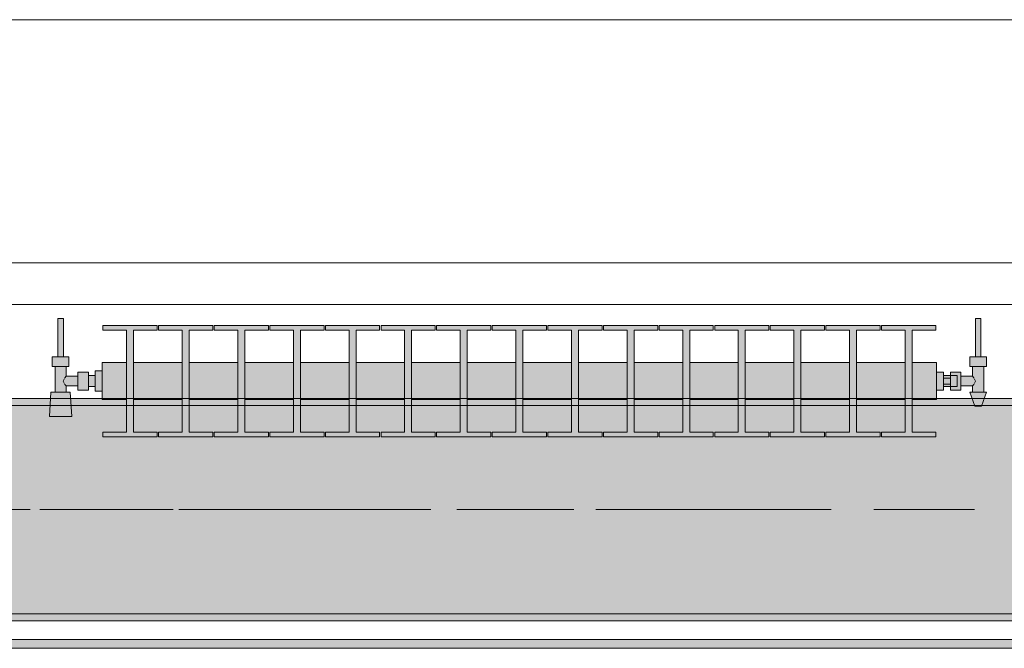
# Model space of a CAD drawing. Header units: metres. Extents: x -3.6 to 85.2, y -11 to 16.8.
# Tile 430 of 508: x 44.751 to 46.168, y 12.95 to 13.855. Entities that reach past the tile are written whole.
import ezdxf

# ---------------------------------------------------------------- set-up
doc = ezdxf.new("R2010")
doc.units = ezdxf.units.M
doc.header["$MEASUREMENT"] = 0
doc.linetypes.add('Achse', pattern=[0.2, 0.1, -0.05, 0, -0.05])
doc.linetypes.add('Strichlinie doppelt', pattern=[0.546806, 0.264583, -0.105833, 0.070556, -0.105833])
for name, color, linetype in [('451 - Universal.Achsen Raster', 7, 'Continuous'), ('604 - Struktur.Wand Aussen', 7, 'Continuous'), ('608 - Struktur.Träger', 7, 'Continuous'), ('801 - HKLSE.Heizung_ Klima_ Lüftung', 7, 'Continuous'), ('Neubau_653 - Abdeckung.TB Verkofferung', 7, 'Continuous')]:
    doc.layers.add(name, color=color, linetype=linetype)
pattern_1 = [(45, (0, 0), (-0.01767767, 0.01767767), [0, -0.025])]

msp = doc.modelspace()

# ---------------------------------------------------------------- hatches: boundary and pattern name
at = {"layer": '608 - Struktur.Träger', "linetype": 'Continuous', "lineweight": 0, "true_color": 0x000000}
h = msp.add_hatch(dxfattribs=at)
h.set_pattern_fill('Gips_0001', color=18, style=0, pattern_type=2)
h.set_pattern_definition(pattern_1)
h.paths.add_polyline_path([(43.89, 13.31), (43.89, 13.3), (47.17, 13.3), (47.17, 13.31)])
h = msp.add_hatch(dxfattribs=at)
h.set_pattern_fill('Beton__Stahlbeton_0001', color=18, style=0, pattern_type=2)
h.set_pattern_definition([(45, (0, 0), (-0.0848528, 0.0848528), []), (45, (-0.04243, 0.04243), (-0.0848528, 0.0848528), [0.09, -0.03])])
h.paths.add_polyline_path([(15.09, 13.3), (14.78, 13.3), (14.78, 13), (15.09, 13), (18.37, 13), (18.69, 13), (21.97, 13), (22.29, 13), (25.57, 13), (25.89, 13), (29.17, 13), (29.49, 13), (32.77, 13), (33.09, 13), (36.37, 13), (36.69, 13), (39.97, 13), (40.29, 13), (43.57, 13), (43.89, 13), (47.17, 13), (47.48, 13), (47.48, 13.3), (47.17, 13.3), (43.89, 13.3), (43.57, 13.3), (40.29, 13.3), (39.97, 13.3), (36.69, 13.3), (36.37, 13.3), (33.09, 13.3), (32.77, 13.3), (29.49, 13.3), (29.17, 13.3), (25.89, 13.3), (25.57, 13.3), (22.29, 13.3), (21.97, 13.3), (18.69, 13.3), (18.37, 13.3)])
h = msp.add_hatch(dxfattribs=at)
h.set_pattern_fill('Gips_0001', color=18, style=0, pattern_type=2)
h.set_pattern_definition(pattern_1)
h.paths.add_polyline_path([(43.89, 12.99), (47.17, 12.99), (47.17, 13), (43.89, 13)])
at = {"layer": '801 - HKLSE.Heizung_ Klima_ Lüftung', "linetype": 'Continuous', "lineweight": 0, "true_color": 0x3a3a3a}
for points in [[(44.87, 13.3203), (44.87, 13.3497), (44.86, 13.3497), (44.86, 13.343), (44.85, 13.343), (44.85, 13.348), (44.835, 13.348), (44.835, 13.342), (44.818, 13.342), (44.818, 13.356), (44.822, 13.356), (44.822, 13.37), (44.814, 13.37), (44.814, 13.425), (44.806, 13.425), (44.806, 13.37), (44.798, 13.37), (44.798, 13.356), (44.802, 13.356), (44.802, 13.319), (44.796, 13.319), (44.794, 13.284), (44.826, 13.284), (44.824, 13.319), (44.818, 13.319), (44.818, 13.328), (44.835, 13.328), (44.835, 13.322), (44.85, 13.322), (44.85, 13.327), (44.86, 13.327), (44.86, 13.3203)], [(44.87, 13.3617), (44.87, 13.3083), (44.905, 13.3083), (44.905, 13.2617), (44.871, 13.2617), (44.871, 13.255), (44.949, 13.255), (44.949, 13.2617), (44.915, 13.2617), (44.915, 13.3083), (44.985, 13.3083), (44.985, 13.2617), (44.951, 13.2617), (44.951, 13.255), (45.029, 13.255), (45.029, 13.2617), (44.995, 13.2617), (44.995, 13.3083), (45.065, 13.3083), (45.065, 13.2617), (45.031, 13.2617), (45.031, 13.255), (45.109, 13.255), (45.109, 13.2617), (45.075, 13.2617), (45.075, 13.3083), (45.145, 13.3083), (45.145, 13.2617), (45.111, 13.2617), (45.111, 13.255), (45.189, 13.255), (45.189, 13.2617), (45.155, 13.2617), (45.155, 13.3083), (45.225, 13.3083), (45.225, 13.2617), (45.191, 13.2617), (45.191, 13.255), (45.269, 13.255), (45.269, 13.2617), (45.235, 13.2617), (45.235, 13.3083), (45.305, 13.3083), (45.305, 13.2617), (45.271, 13.2617), (45.271, 13.255), (45.349, 13.255), (45.349, 13.2617), (45.315, 13.2617), (45.315, 13.3083), (45.385, 13.3083), (45.385, 13.2617), (45.351, 13.2617), (45.351, 13.255), (45.429, 13.255), (45.429, 13.2617), (45.395, 13.2617), (45.395, 13.3083), (45.465, 13.3083), (45.465, 13.2617), (45.431, 13.2617), (45.431, 13.255), (45.509, 13.255), (45.509, 13.2617), (45.475, 13.2617), (45.475, 13.3083), (45.545, 13.3083), (45.545, 13.2617), (45.511, 13.2617), (45.511, 13.255), (45.589, 13.255), (45.589, 13.2617), (45.555, 13.2617), (45.555, 13.3083), (45.625, 13.3083), (45.625, 13.2617), (45.591, 13.2617), (45.591, 13.255), (45.669, 13.255), (45.669, 13.2617), (45.635, 13.2617), (45.635, 13.3083), (45.705, 13.3083), (45.705, 13.2617), (45.671, 13.2617), (45.671, 13.255), (45.749, 13.255), (45.749, 13.2617), (45.715, 13.2617), (45.715, 13.3083), (45.785, 13.3083), (45.785, 13.2617), (45.751, 13.2617), (45.751, 13.255), (45.829, 13.255), (45.829, 13.2617), (45.795, 13.2617), (45.795, 13.3083), (45.865, 13.3083), (45.865, 13.2617), (45.831, 13.2617), (45.831, 13.255), (45.909, 13.255), (45.909, 13.2617), (45.875, 13.2617), (45.875, 13.3083), (45.945, 13.3083), (45.945, 13.2617), (45.911, 13.2617), (45.911, 13.255), (45.989, 13.255), (45.989, 13.2617), (45.955, 13.2617), (45.955, 13.3083), (46.025, 13.3083), (46.025, 13.2617), (45.991, 13.2617), (45.991, 13.255), (46.069, 13.255), (46.069, 13.2617), (46.035, 13.2617), (46.035, 13.3083), (46.07, 13.3083), (46.07, 13.3617), (46.035, 13.3617), (46.035, 13.4083), (46.069, 13.4083), (46.069, 13.415), (45.991, 13.415), (45.991, 13.4083), (46.025, 13.4083), (46.025, 13.3617), (45.955, 13.3617), (45.955, 13.4083), (45.989, 13.4083), (45.989, 13.415), (45.911, 13.415), (45.911, 13.4083), (45.945, 13.4083), (45.945, 13.3617), (45.875, 13.3617), (45.875, 13.4083), (45.909, 13.4083), (45.909, 13.415), (45.831, 13.415), (45.831, 13.4083), (45.865, 13.4083), (45.865, 13.3617), (45.795, 13.3617), (45.795, 13.4083), (45.829, 13.4083), (45.829, 13.415), (45.751, 13.415), (45.751, 13.4083), (45.785, 13.4083), (45.785, 13.3617), (45.715, 13.3617), (45.715, 13.4083), (45.749, 13.4083), (45.749, 13.415), (45.671, 13.415), (45.671, 13.4083), (45.705, 13.4083), (45.705, 13.3617), (45.635, 13.3617), (45.635, 13.4083), (45.669, 13.4083), (45.669, 13.415), (45.591, 13.415), (45.591, 13.4083), (45.625, 13.4083), (45.625, 13.3617), (45.555, 13.3617), (45.555, 13.4083), (45.589, 13.4083), (45.589, 13.415), (45.511, 13.415), (45.511, 13.4083), (45.545, 13.4083), (45.545, 13.3617), (45.475, 13.3617), (45.475, 13.4083), (45.509, 13.4083), (45.509, 13.415), (45.431, 13.415), (45.431, 13.4083), (45.465, 13.4083), (45.465, 13.3617), (45.395, 13.3617), (45.395, 13.4083), (45.429, 13.4083), (45.429, 13.415), (45.351, 13.415), (45.351, 13.4083), (45.385, 13.4083), (45.385, 13.3617), (45.315, 13.3617), (45.315, 13.4083), (45.349, 13.4083), (45.349, 13.415), (45.271, 13.415), (45.271, 13.4083), (45.305, 13.4083), (45.305, 13.3617), (45.235, 13.3617), (45.235, 13.4083), (45.269, 13.4083), (45.269, 13.415), (45.191, 13.415), (45.191, 13.4083), (45.225, 13.4083), (45.225, 13.3617), (45.155, 13.3617), (45.155, 13.4083), (45.189, 13.4083), (45.189, 13.415), (45.111, 13.415), (45.111, 13.4083), (45.145, 13.4083), (45.145, 13.3617), (45.075, 13.3617), (45.075, 13.4083), (45.109, 13.4083), (45.109, 13.415), (45.031, 13.415), (45.031, 13.4083), (45.065, 13.4083), (45.065, 13.3617), (44.995, 13.3617), (44.995, 13.4083), (45.029, 13.4083), (45.029, 13.415), (44.951, 13.415), (44.951, 13.4083), (44.985, 13.4083), (44.985, 13.3617), (44.915, 13.3617), (44.915, 13.4083), (44.949, 13.4083), (44.949, 13.415), (44.871, 13.415), (44.871, 13.4083), (44.905, 13.4083), (44.905, 13.3617)], [(46.07, 13.322), (46.08, 13.322), (46.08, 13.327), (46.09, 13.327), (46.09, 13.322), (46.105, 13.322), (46.105, 13.328), (46.122, 13.328), (46.122, 13.319), (46.118, 13.319), (46.125, 13.299), (46.135, 13.299), (46.142, 13.319), (46.138, 13.319), (46.138, 13.356), (46.142, 13.356), (46.142, 13.37), (46.134, 13.37), (46.134, 13.425), (46.126, 13.425), (46.126, 13.37), (46.118, 13.37), (46.118, 13.356), (46.122, 13.356), (46.122, 13.342), (46.105, 13.342), (46.105, 13.348), (46.09, 13.348), (46.09, 13.343), (46.08, 13.343), (46.08, 13.348), (46.07, 13.348)]]:
    msp.add_hatch(color=250, dxfattribs=at).paths.add_polyline_path(points)
at = {"layer": 'Neubau_653 - Abdeckung.TB Verkofferung', "linetype": 'Continuous', "lineweight": 0, "true_color": 0x000000}
h = msp.add_hatch(dxfattribs=at)
h.set_pattern_fill('Gips_0001', color=18, style=0, pattern_type=2)
h.set_pattern_definition(pattern_1)
h.paths.add_polyline_path([(40.32, 12.963), (40.32, 12.9505), (47.13, 12.9505), (47.13, 12.963)])

# ---------------------------------------------------------------- linework, layer by layer
at = {"layer": '451 - Universal.Achsen Raster', "color": 160, "linetype": 'Strichlinie doppelt', "lineweight": 9, "true_color": 0x3232ff}
msp.add_line((64.935, 13.15), (-3.175, 13.15), dxfattribs=at)
at = {"layer": '604 - Struktur.Wand Aussen', "color": 7, "linetype": 'Continuous', "lineweight": 13}
for p, q in [((46.71, 13.855), (44.31, 13.855)), ((44.31, 13.445), (46.71, 13.445))]:
    msp.add_line(p, q, dxfattribs=at)
at = {"layer": '608 - Struktur.Träger', "color": 7, "linetype": 'Continuous', "lineweight": 13}
for p, q in [((14.78, 13.31), (47.48, 13.31)), ((47.17, 13.3), (43.89, 13.3)), ((14.78, 12.99), (47.48, 12.99))]:
    msp.add_line(p, q, dxfattribs=at)
at = {"layer": '608 - Struktur.Träger', "color": 7, "linetype": 'Continuous', "lineweight": 5}
for p, q in [((47.17, 13.31), (43.89, 13.31)), ((47.17, 12.99), (43.89, 12.99))]:
    msp.add_line(p, q, dxfattribs=at)
at = {"layer": '608 - Struktur.Träger', "color": 7, "linetype": 'Achse', "lineweight": 9}
msp.add_line((14.78, 13.15), (47.48, 13.15), dxfattribs=at)
at = {"layer": '608 - Struktur.Träger', "color": 7, "linetype": 'Continuous', "lineweight": 13, "flags": 128}
msp.add_lwpolyline([(47.48, 13), (47.17, 13), (43.89, 13), (43.57, 13), (40.29, 13), (39.97, 13), (36.69, 13), (36.37, 13), (33.09, 13), (32.77, 13), (29.49, 13), (29.17, 13), (25.89, 13), (25.57, 13), (22.29, 13), (21.97, 13), (18.69, 13), (18.37, 13), (15.09, 13), (14.78, 13)], dxfattribs=at)
at = {"layer": '801 - HKLSE.Heizung_ Klima_ Lüftung', "color": 7, "linetype": 'Continuous', "lineweight": 5, "true_color": 0xebebeb}
for p, q in [((44.8072, 13.425), (44.806, 13.425)), ((44.806, 13.425), (44.806, 13.37)), ((44.81, 13.425), (44.8072, 13.425)), ((44.8128, 13.425), (44.81, 13.425)), ((44.814, 13.425), (44.8128, 13.425)), ((44.814, 13.425), (44.814, 13.37)), ((44.871, 13.415), (44.871, 13.4083)), ((44.949, 13.415), (44.871, 13.415)), ((44.871, 13.415), (44.871, 13.4083)), ((44.949, 13.4083), (44.949, 13.415)), ((44.951, 13.415), (44.951, 13.4083)), ((45.029, 13.415), (44.951, 13.415)), ((44.951, 13.415), (44.951, 13.4083)), ((45.029, 13.4083), (45.029, 13.415)), ((45.029, 13.4083), (45.029, 13.415)), ((45.109, 13.415), (45.031, 13.415)), ((45.031, 13.415), (45.031, 13.4083)), ((45.109, 13.4083), (45.109, 13.415)), ((45.109, 13.4083), (45.109, 13.415)), ((45.189, 13.415), (45.111, 13.415)), ((45.111, 13.415), (45.111, 13.4083)), ((45.189, 13.4083), (45.189, 13.415)), ((45.191, 13.415), (45.191, 13.4083)), ((45.269, 13.415), (45.191, 13.415)), ((45.191, 13.415), (45.191, 13.4083)), ((45.269, 13.4083), (45.269, 13.415)), ((45.269, 13.4083), (45.269, 13.415)), ((45.349, 13.415), (45.271, 13.415)), ((45.271, 13.415), (45.271, 13.4083)), ((45.349, 13.4083), (45.349, 13.415)), ((45.351, 13.415), (45.351, 13.4083)), ((45.429, 13.415), (45.351, 13.415)), ((45.351, 13.415), (45.351, 13.4083)), ((45.429, 13.4083), (45.429, 13.415)), ((45.509, 13.415), (45.431, 13.415)), ((45.431, 13.415), (45.431, 13.4083)), ((45.509, 13.4083), (45.509, 13.415)), ((45.509, 13.4083), (45.509, 13.415)), ((45.589, 13.415), (45.511, 13.415)), ((45.511, 13.415), (45.511, 13.4083)), ((45.589, 13.4083), (45.589, 13.415)), ((45.589, 13.4083), (45.589, 13.415)), ((45.591, 13.415), (45.591, 13.4083)), ((45.669, 13.415), (45.591, 13.415)), ((45.591, 13.415), (45.591, 13.4083)), ((45.669, 13.4083), (45.669, 13.415)), ((45.749, 13.415), (45.671, 13.415)), ((45.671, 13.415), (45.671, 13.4083)), ((45.749, 13.4083), (45.749, 13.415)), ((45.829, 13.415), (45.751, 13.415)), ((45.751, 13.415), (45.751, 13.4083)), ((45.829, 13.4083), (45.829, 13.415)), ((45.829, 13.4083), (45.829, 13.415)), ((45.831, 13.415), (45.831, 13.4083)), ((45.909, 13.415), (45.831, 13.415)), ((45.831, 13.415), (45.831, 13.4083)), ((45.909, 13.4083), (45.909, 13.415)), ((45.911, 13.415), (45.911, 13.4083)), ((45.989, 13.415), (45.911, 13.415)), ((45.911, 13.415), (45.911, 13.4083)), ((45.989, 13.4083), (45.989, 13.415)), ((45.989, 13.4083), (45.989, 13.415)), ((45.991, 13.415), (45.991, 13.4083)), ((46.069, 13.415), (45.991, 13.415)), ((45.991, 13.415), (45.991, 13.4083)), ((46.069, 13.4083), (46.069, 13.415)), ((46.126, 13.425), (46.1272, 13.425)), ((46.126, 13.425), (46.126, 13.37)), ((46.1272, 13.425), (46.13, 13.425)), ((46.13, 13.425), (46.1328, 13.425)), ((46.1328, 13.425), (46.134, 13.425)), ((46.134, 13.425), (46.134, 13.37)), ((44.871, 13.4083), (44.905, 13.4083)), ((44.905, 13.4083), (44.905, 13.2617)), ((44.915, 13.2617), (44.915, 13.4083)), ((44.915, 13.4083), (44.949, 13.4083)), ((44.951, 13.4083), (44.985, 13.4083)), ((44.985, 13.4083), (44.985, 13.2617)), ((44.995, 13.2617), (44.995, 13.4083)), ((44.995, 13.4083), (45.029, 13.4083)), ((45.031, 13.4083), (45.065, 13.4083)), ((45.065, 13.4083), (45.065, 13.2617)), ((45.075, 13.2617), (45.075, 13.4083)), ((45.075, 13.4083), (45.109, 13.4083)), ((45.111, 13.4083), (45.145, 13.4083)), ((45.145, 13.4083), (45.145, 13.2617)), ((45.155, 13.2617), (45.155, 13.4083)), ((45.155, 13.4083), (45.189, 13.4083)), ((45.191, 13.4083), (45.225, 13.4083)), ((45.225, 13.4083), (45.225, 13.2617)), ((45.235, 13.2617), (45.235, 13.4083)), ((45.235, 13.4083), (45.269, 13.4083)), ((45.271, 13.4083), (45.305, 13.4083)), ((45.305, 13.4083), (45.305, 13.2617)), ((45.315, 13.2617), (45.315, 13.4083)), ((45.315, 13.4083), (45.349, 13.4083)), ((45.351, 13.4083), (45.385, 13.4083)), ((45.385, 13.4083), (45.385, 13.2617)), ((45.395, 13.2617), (45.395, 13.4083)), ((45.395, 13.4083), (45.429, 13.4083)), ((45.431, 13.4083), (45.465, 13.4083)), ((45.465, 13.4083), (45.465, 13.2617)), ((45.475, 13.2617), (45.475, 13.4083)), ((45.475, 13.4083), (45.509, 13.4083)), ((45.511, 13.4083), (45.545, 13.4083)), ((45.545, 13.4083), (45.545, 13.2617)), ((45.555, 13.2617), (45.555, 13.4083)), ((45.555, 13.4083), (45.589, 13.4083)), ((45.591, 13.4083), (45.625, 13.4083)), ((45.625, 13.4083), (45.625, 13.2617)), ((45.635, 13.2617), (45.635, 13.4083)), ((45.635, 13.4083), (45.669, 13.4083)), ((45.671, 13.4083), (45.705, 13.4083)), ((45.705, 13.4083), (45.705, 13.2617)), ((45.715, 13.2617), (45.715, 13.4083)), ((45.715, 13.4083), (45.749, 13.4083)), ((45.751, 13.4083), (45.785, 13.4083)), ((45.785, 13.4083), (45.785, 13.2617)), ((45.795, 13.2617), (45.795, 13.4083)), ((45.795, 13.4083), (45.829, 13.4083)), ((45.831, 13.4083), (45.865, 13.4083)), ((45.865, 13.4083), (45.865, 13.2617)), ((45.875, 13.2617), (45.875, 13.4083)), ((45.875, 13.4083), (45.909, 13.4083)), ((45.911, 13.4083), (45.945, 13.4083)), ((45.945, 13.4083), (45.945, 13.2617)), ((45.955, 13.2617), (45.955, 13.4083)), ((45.955, 13.4083), (45.989, 13.4083)), ((45.991, 13.4083), (46.025, 13.4083)), ((46.025, 13.4083), (46.025, 13.2617)), ((46.035, 13.2617), (46.035, 13.4083)), ((46.035, 13.4083), (46.069, 13.4083)), ((44.804, 13.37), (44.798, 13.37)), ((44.798, 13.37), (44.798, 13.356)), ((44.816, 13.37), (44.804, 13.37)), ((44.8072, 13.37), (44.806, 13.37)), ((44.81, 13.37), (44.8072, 13.37)), ((44.8128, 13.37), (44.81, 13.37)), ((44.814, 13.37), (44.8128, 13.37)), ((44.822, 13.37), (44.816, 13.37)), ((44.822, 13.37), (44.822, 13.356)), ((44.87, 13.3617), (44.87, 13.3539)), ((44.87, 13.3617), (44.905, 13.3617)), ((44.915, 13.3617), (44.985, 13.3617)), ((44.995, 13.3617), (45.065, 13.3617)), ((45.075, 13.3617), (45.145, 13.3617)), ((45.155, 13.3617), (45.225, 13.3617)), ((45.235, 13.3617), (45.305, 13.3617)), ((45.315, 13.3617), (45.385, 13.3617)), ((45.395, 13.3617), (45.465, 13.3617)), ((45.475, 13.3617), (45.545, 13.3617)), ((45.555, 13.3617), (45.625, 13.3617)), ((45.635, 13.3617), (45.705, 13.3617)), ((45.715, 13.3617), (45.785, 13.3617)), ((45.795, 13.3617), (45.865, 13.3617)), ((45.875, 13.3617), (45.945, 13.3617)), ((45.955, 13.3617), (46.025, 13.3617)), ((46.035, 13.3617), (46.07, 13.3617)), ((46.07, 13.3617), (46.07, 13.3539)), ((46.118, 13.37), (46.124, 13.37)), ((46.118, 13.37), (46.118, 13.356)), ((46.124, 13.37), (46.136, 13.37)), ((46.126, 13.37), (46.1272, 13.37)), ((46.1272, 13.37), (46.13, 13.37)), ((46.13, 13.37), (46.1328, 13.37)), ((46.1328, 13.37), (46.134, 13.37)), ((46.136, 13.37), (46.142, 13.37)), ((46.142, 13.37), (46.142, 13.356)), ((44.804, 13.356), (44.798, 13.356)), ((44.802, 13.356), (44.802, 13.319)), ((44.816, 13.356), (44.804, 13.356)), ((44.822, 13.356), (44.816, 13.356)), ((44.818, 13.356), (44.818, 13.342)), ((44.835, 13.348), (44.835, 13.3415)), ((44.835, 13.348), (44.85, 13.348)), ((44.85, 13.348), (44.85, 13.3415)), ((44.85, 13.343), (44.86, 13.343)), ((44.86, 13.3497), (44.86, 13.335)), ((44.86, 13.3497), (44.87, 13.3497)), ((44.86, 13.3497), (44.86, 13.335)), ((44.86, 13.3497), (44.87, 13.3497)), ((44.86, 13.343), (44.86, 13.3407)), ((44.87, 13.3539), (44.87, 13.335)), ((46.07, 13.3539), (46.07, 13.335)), ((46.07, 13.348), (46.08, 13.348)), ((46.08, 13.348), (46.08, 13.335)), ((46.09, 13.343), (46.08, 13.343)), ((46.09, 13.343), (46.09, 13.348)), ((46.09, 13.348), (46.09, 13.3415)), ((46.105, 13.348), (46.09, 13.348)), ((46.09, 13.343), (46.09, 13.3407)), ((46.09, 13.343), (46.1, 13.343)), ((46.09, 13.343), (46.09, 13.3407)), ((46.1, 13.343), (46.1, 13.3407)), ((46.105, 13.348), (46.105, 13.3415)), ((46.118, 13.356), (46.124, 13.356)), ((46.122, 13.356), (46.122, 13.342)), ((46.124, 13.356), (46.136, 13.356)), ((46.136, 13.356), (46.142, 13.356)), ((46.138, 13.356), (46.138, 13.319)), ((44.8153, 13.3379), (44.8139, 13.335)), ((44.8139, 13.335), (44.8153, 13.3321)), ((44.8163, 13.3399), (44.8158, 13.3389)), ((44.8158, 13.3311), (44.8163, 13.3301)), ((44.818, 13.342), (44.8163, 13.3399)), ((44.8163, 13.3301), (44.818, 13.328)), ((44.818, 13.342), (44.835, 13.342)), ((44.835, 13.3415), (44.835, 13.3285)), ((44.85, 13.3415), (44.85, 13.3285)), ((44.86, 13.3407), (44.86, 13.335)), ((44.86, 13.335), (44.86, 13.3203)), ((44.86, 13.335), (44.86, 13.3203)), ((44.86, 13.335), (44.86, 13.3293)), ((44.86, 13.3293), (44.86, 13.327)), ((44.87, 13.335), (44.87, 13.3161)), ((46.07, 13.335), (46.07, 13.3161)), ((46.08, 13.3393), (46.09, 13.3393)), ((46.08, 13.335), (46.08, 13.322)), ((46.08, 13.3307), (46.09, 13.3307)), ((46.09, 13.3415), (46.09, 13.3393)), ((46.09, 13.3407), (46.09, 13.335)), ((46.09, 13.3407), (46.09, 13.3393)), ((46.09, 13.3393), (46.09, 13.335)), ((46.09, 13.335), (46.09, 13.3307)), ((46.09, 13.335), (46.09, 13.3293)), ((46.09, 13.3307), (46.09, 13.3285)), ((46.09, 13.3307), (46.09, 13.3293)), ((46.09, 13.3293), (46.09, 13.327)), ((46.09, 13.3293), (46.09, 13.327)), ((46.1, 13.3407), (46.1, 13.335)), ((46.1, 13.335), (46.1, 13.3293)), ((46.1, 13.3293), (46.1, 13.327)), ((46.122, 13.342), (46.105, 13.342)), ((46.105, 13.3415), (46.105, 13.3285)), ((46.122, 13.342), (46.1237, 13.3399)), ((46.1237, 13.3301), (46.122, 13.328)), ((46.1237, 13.3399), (46.1242, 13.3389)), ((46.1242, 13.3311), (46.1237, 13.3301)), ((46.1247, 13.3379), (46.1261, 13.335)), ((46.1261, 13.335), (46.1247, 13.3321)), ((44.796, 13.319), (44.794, 13.284)), ((44.8001, 13.319), (44.796, 13.319)), ((44.81, 13.319), (44.8001, 13.319)), ((44.8199, 13.319), (44.81, 13.319)), ((44.818, 13.328), (44.818, 13.319)), ((44.818, 13.328), (44.835, 13.328)), ((44.824, 13.319), (44.8199, 13.319)), ((44.824, 13.319), (44.826, 13.284)), ((44.835, 13.3285), (44.835, 13.322)), ((44.835, 13.322), (44.85, 13.322)), ((44.85, 13.3285), (44.85, 13.322)), ((44.85, 13.327), (44.86, 13.327)), ((44.86, 13.3203), (44.87, 13.3203)), ((44.86, 13.3203), (44.87, 13.3203)), ((44.86, 13.3203), (44.87, 13.3203)), ((44.86, 13.3203), (44.87, 13.3203)), ((44.87, 13.3161), (44.87, 13.3083)), ((46.07, 13.322), (46.08, 13.322)), ((46.07, 13.322), (46.08, 13.322)), ((46.07, 13.322), (46.08, 13.322)), ((46.07, 13.322), (46.08, 13.322)), ((46.07, 13.3161), (46.07, 13.3083)), ((46.09, 13.327), (46.08, 13.327)), ((46.09, 13.3285), (46.09, 13.322)), ((46.09, 13.327), (46.1, 13.327)), ((46.09, 13.322), (46.09, 13.327)), ((46.105, 13.322), (46.09, 13.322)), ((46.105, 13.3285), (46.105, 13.322)), ((46.122, 13.328), (46.105, 13.328)), ((46.118, 13.319), (46.1215, 13.319)), ((46.118, 13.319), (46.125, 13.299)), ((46.1215, 13.319), (46.13, 13.319)), ((46.122, 13.328), (46.122, 13.319)), ((46.13, 13.319), (46.1385, 13.319)), ((46.142, 13.319), (46.135, 13.299)), ((46.1385, 13.319), (46.142, 13.319)), ((44.87, 13.3083), (44.905, 13.3083)), ((44.915, 13.3083), (44.985, 13.3083)), ((44.995, 13.3083), (45.065, 13.3083)), ((45.075, 13.3083), (45.145, 13.3083)), ((45.155, 13.3083), (45.225, 13.3083)), ((45.235, 13.3083), (45.305, 13.3083)), ((45.315, 13.3083), (45.385, 13.3083)), ((45.395, 13.3083), (45.465, 13.3083)), ((45.475, 13.3083), (45.545, 13.3083)), ((45.555, 13.3083), (45.625, 13.3083)), ((45.635, 13.3083), (45.705, 13.3083)), ((45.715, 13.3083), (45.785, 13.3083)), ((45.795, 13.3083), (45.865, 13.3083)), ((45.875, 13.3083), (45.945, 13.3083)), ((45.955, 13.3083), (46.025, 13.3083)), ((46.035, 13.3083), (46.07, 13.3083)), ((46.125, 13.299), (46.1265, 13.299)), ((46.1265, 13.299), (46.13, 13.299)), ((46.13, 13.299), (46.1335, 13.299)), ((46.1335, 13.299), (46.135, 13.299)), ((44.7987, 13.284), (44.794, 13.284)), ((44.794, 13.284), (44.7987, 13.284)), ((44.81, 13.284), (44.7987, 13.284)), ((44.7987, 13.284), (44.81, 13.284)), ((44.8213, 13.284), (44.81, 13.284)), ((44.81, 13.284), (44.8213, 13.284)), ((44.8213, 13.284), (44.826, 13.284)), ((44.826, 13.284), (44.8213, 13.284)), ((44.871, 13.2617), (44.871, 13.255)), ((44.905, 13.2617), (44.871, 13.2617)), ((44.871, 13.2617), (44.871, 13.255)), ((44.949, 13.2617), (44.915, 13.2617)), ((44.949, 13.255), (44.949, 13.2617)), ((44.951, 13.2617), (44.951, 13.255)), ((44.985, 13.2617), (44.951, 13.2617)), ((44.951, 13.2617), (44.951, 13.255)), ((45.029, 13.2617), (44.995, 13.2617)), ((45.029, 13.255), (45.029, 13.2617)), ((45.029, 13.255), (45.029, 13.2617)), ((45.065, 13.2617), (45.031, 13.2617)), ((45.031, 13.2617), (45.031, 13.255)), ((45.109, 13.2617), (45.075, 13.2617)), ((45.109, 13.255), (45.109, 13.2617)), ((45.109, 13.255), (45.109, 13.2617)), ((45.145, 13.2617), (45.111, 13.2617)), ((45.111, 13.2617), (45.111, 13.255)), ((45.189, 13.2617), (45.155, 13.2617)), ((45.189, 13.255), (45.189, 13.2617)), ((45.191, 13.2617), (45.191, 13.255)), ((45.225, 13.2617), (45.191, 13.2617)), ((45.191, 13.2617), (45.191, 13.255)), ((45.269, 13.2617), (45.235, 13.2617)), ((45.269, 13.255), (45.269, 13.2617)), ((45.269, 13.255), (45.269, 13.2617)), ((45.305, 13.2617), (45.271, 13.2617)), ((45.271, 13.2617), (45.271, 13.255)), ((45.349, 13.2617), (45.315, 13.2617)), ((45.349, 13.255), (45.349, 13.2617)), ((45.351, 13.2617), (45.351, 13.255)), ((45.385, 13.2617), (45.351, 13.2617)), ((45.351, 13.2617), (45.351, 13.255)), ((45.429, 13.2617), (45.395, 13.2617)), ((45.429, 13.255), (45.429, 13.2617)), ((45.465, 13.2617), (45.431, 13.2617)), ((45.431, 13.2617), (45.431, 13.255)), ((45.509, 13.2617), (45.475, 13.2617)), ((45.509, 13.255), (45.509, 13.2617)), ((45.509, 13.255), (45.509, 13.2617)), ((45.545, 13.2617), (45.511, 13.2617)), ((45.511, 13.2617), (45.511, 13.255)), ((45.589, 13.2617), (45.555, 13.2617)), ((45.589, 13.255), (45.589, 13.2617)), ((45.589, 13.255), (45.589, 13.2617)), ((45.591, 13.2617), (45.591, 13.255)), ((45.625, 13.2617), (45.591, 13.2617)), ((45.591, 13.2617), (45.591, 13.255)), ((45.669, 13.2617), (45.635, 13.2617)), ((45.669, 13.255), (45.669, 13.2617)), ((45.705, 13.2617), (45.671, 13.2617)), ((45.671, 13.2617), (45.671, 13.255)), ((45.749, 13.2617), (45.715, 13.2617)), ((45.749, 13.255), (45.749, 13.2617)), ((45.785, 13.2617), (45.751, 13.2617)), ((45.751, 13.2617), (45.751, 13.255)), ((45.829, 13.2617), (45.795, 13.2617)), ((45.829, 13.255), (45.829, 13.2617)), ((45.829, 13.255), (45.829, 13.2617)), ((45.831, 13.2617), (45.831, 13.255)), ((45.865, 13.2617), (45.831, 13.2617)), ((45.831, 13.2617), (45.831, 13.255)), ((45.909, 13.2617), (45.875, 13.2617)), ((45.909, 13.255), (45.909, 13.2617)), ((45.911, 13.2617), (45.911, 13.255)), ((45.945, 13.2617), (45.911, 13.2617)), ((45.911, 13.2617), (45.911, 13.255)), ((45.989, 13.2617), (45.955, 13.2617)), ((45.989, 13.255), (45.989, 13.2617)), ((45.989, 13.255), (45.989, 13.2617)), ((45.991, 13.2617), (45.991, 13.255)), ((46.025, 13.2617), (45.991, 13.2617)), ((45.991, 13.2617), (45.991, 13.255)), ((46.069, 13.2617), (46.035, 13.2617)), ((46.069, 13.255), (46.069, 13.2617)), ((44.871, 13.255), (44.949, 13.255)), ((44.871, 13.255), (44.949, 13.255)), ((44.951, 13.255), (45.029, 13.255)), ((44.951, 13.255), (45.029, 13.255)), ((45.031, 13.255), (45.109, 13.255)), ((45.031, 13.255), (45.109, 13.255)), ((45.111, 13.255), (45.189, 13.255)), ((45.111, 13.255), (45.189, 13.255)), ((45.191, 13.255), (45.269, 13.255)), ((45.191, 13.255), (45.269, 13.255)), ((45.271, 13.255), (45.349, 13.255)), ((45.271, 13.255), (45.349, 13.255)), ((45.351, 13.255), (45.429, 13.255)), ((45.351, 13.255), (45.429, 13.255)), ((45.431, 13.255), (45.509, 13.255)), ((45.431, 13.255), (45.509, 13.255)), ((45.511, 13.255), (45.589, 13.255)), ((45.511, 13.255), (45.589, 13.255)), ((45.591, 13.255), (45.669, 13.255)), ((45.591, 13.255), (45.669, 13.255)), ((45.671, 13.255), (45.749, 13.255)), ((45.671, 13.255), (45.749, 13.255)), ((45.751, 13.255), (45.829, 13.255)), ((45.751, 13.255), (45.829, 13.255)), ((45.831, 13.255), (45.909, 13.255)), ((45.831, 13.255), (45.909, 13.255)), ((45.911, 13.255), (45.989, 13.255)), ((45.911, 13.255), (45.989, 13.255)), ((45.991, 13.255), (46.069, 13.255)), ((45.991, 13.255), (46.069, 13.255))]:
    msp.add_line(p, q, dxfattribs=at)
at = {"layer": 'Neubau_653 - Abdeckung.TB Verkofferung', "color": 1, "linetype": 'Continuous', "lineweight": 9}
for p, q in [((15.11, 13.505), (47.13, 13.505)), ((22.05, 12.9505), (47.13, 12.9505))]:
    msp.add_line(p, q, dxfattribs=at)
at = {"layer": 'Neubau_653 - Abdeckung.TB Verkofferung', "color": 1, "linetype": 'Continuous', "lineweight": 5}
for p, q in [((47.13, 12.99), (40.32, 12.99)), ((47.13, 12.963), (40.32, 12.963)), ((47.13, 12.9505), (40.32, 12.9505))]:
    msp.add_line(p, q, dxfattribs=at)

doc.saveas('drawing.dxf')
